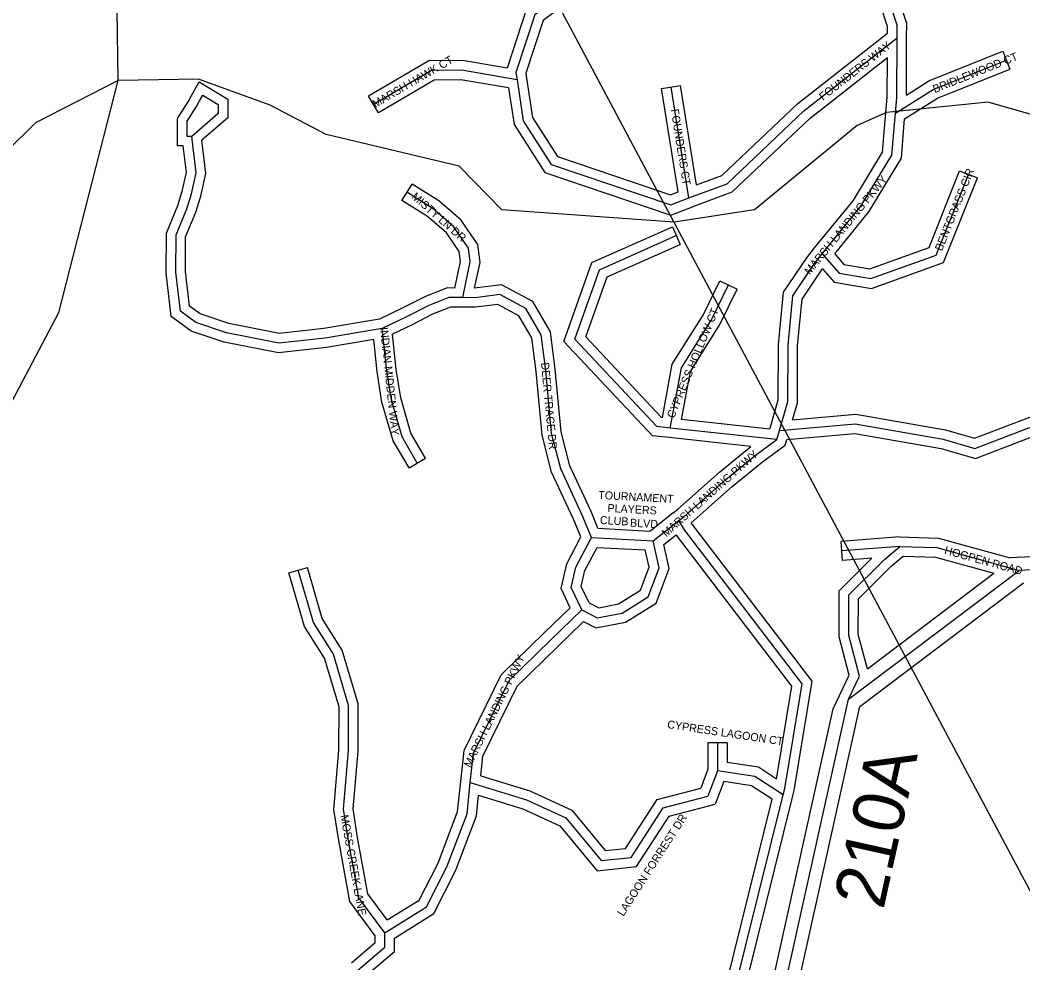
# Model space of a CAD drawing. Extents: x 418523 to 616617, y 1878279 to 2196743.
# Drawn here: x 528234 to 531367, y 2141488 to 2144434 of the extents above; entities that cross this region are included whole.
import ezdxf

# ---------------------------------------------------------------- set-up
doc = ezdxf.new("R2010")
doc.units = 0
for name, color, linetype in [('Level 1', 7, 'Continuous'), ('Level 22', 7, 'Continuous'), ('Level 23', 7, 'Continuous'), ('Level 28', 7, 'Continuous'), ('Level 31', 7, 'Continuous'), ('Level 32', 7, 'Continuous'), ('Level 34', 7, 'Continuous'), ('Level 5', 7, 'Continuous'), ('Level 7', 7, 'Continuous')]:
    doc.layers.add(name, color=color, linetype=linetype)

msp = doc.modelspace()

# ---------------------------------------------------------------- linework, layer by layer
at = {"layer": 'Level 1'}
msp.add_line((529421.87, 2145406.895), (531501.645, 2141501.797), dxfattribs=at)
at = {"layer": 'Level 22'}
for p in [(532609.005, 2142777.794), (530821.985, 2142312.632)]:
    msp.add_line(p, (531354.929, 2142714.836), dxfattribs=at)
msp.add_lwpolyline([(529905.885, 2139913.696), (530371.47, 2140279.026), (530821.985, 2142312.632)], dxfattribs=at)
at = {"layer": 'Level 23'}
for p, q in [((532574.433, 2142816.109), (531327.674, 2142753.517)), ((530881.04, 2142407.314), (531276.185, 2142705.522)), ((530857.85, 2142289.584), (531369.214, 2142675.501))]:
    msp.add_line(p, q, dxfattribs=at)
for points in [[(529881.192, 2139945.166), (530335.512, 2140301.656), (530774.18, 2142281.776)], [(529930.578, 2139882.227), (530407.426, 2140256.395), (530857.85, 2142289.585)]]:
    msp.add_lwpolyline(points, dxfattribs=at)
at = {"layer": 'Level 31'}
for p, q in [((530323.677, 2143878.213), (530268.035, 2144224.636)), ((530266.753, 2143856.591), (530323.677, 2143878.213)), ((530598.348, 2143123.701), (530265.271, 2143159.413)), ((530598.348, 2143123.701), (530606.34, 2143151.312)), ((530211.615, 2142807.191), (530292.375, 2142870.916)), ((530309.957, 2142841.033), (530292.375, 2142870.916)), ((530018.994, 2142817.684), (530211.615, 2142807.191)), ((530982.502, 2142789.228), (530801.165, 2142775.311)), ((530413.13, 2142175.857), (530412.825, 2142088.211)), ((530412.825, 2142088.211), (530383.178, 2142009.395)), ((530242.818, 2141973.152), (530383.178, 2142009.395))]:
    msp.add_line(p, q, dxfattribs=at)
for points in [[(530008.68, 2144567.406), (529988.764, 2144561.658), (529842.151, 2144450.521), (529783.095, 2144270.34), (529786.489, 2144247.779)], [(530973.797, 2144378.56), (530973.935, 2144418.201), (530926.124, 2144565.296)], [(530323.677, 2143878.213), (530442.582, 2143922.895), (530683.083, 2144150.451), (530973.797, 2144378.56)], [(530968.875, 2144142.91), (530973.15, 2144191.991), (530973.797, 2144378.56)], [(530968.875, 2144142.91), (531086.617, 2144217.056), (531315.274, 2144309.002)], [(529786.489, 2144247.779), (529613.525, 2144277.845), (529519.722, 2144276.721), (529338.069, 2144170.436)], [(529786.489, 2144247.779), (529805.935, 2144118.967), (529892.943, 2143983.008), (530266.753, 2143856.591)], [(528794.737, 2144181.627), (528804.433, 2144199.595), (528852.65, 2144170.33), (528852.551, 2144142.326), (528770.185, 2144070.608)], [(528770.185, 2144070.608), (528755.973, 2144070.659), (528756.139, 2144117.937), (528785.04, 2144163.659), (528794.737, 2144181.627)], [(530739.641, 2143703.285), (530861.12, 2143852.336), (530957.998, 2144011.657), (530968.875, 2144142.91)], [(530606.34, 2143151.312), (530843.288, 2143173.036), (531118.209, 2143124.801), (531217.28, 2143095.726), (531398.806, 2143165.289), (531568.596, 2143220.345), (531651.141, 2143436.451), (531623.099, 2143730.406), (531617.2, 2143760.248), (531694.53, 2144112.755)], [(529365.615, 2143470.61), (529187.383, 2143440.688), (529042.676, 2143424.469), (528878.876, 2143457.051), (528782.663, 2143489.396), (528734.78, 2143524.115), (528720.683, 2143646.363), (528721.093, 2143762.741), (528755.175, 2143844.45), (528769.553, 2143891.678), (528784.31, 2143956.726), (528770.185, 2144070.608)], [(530739.641, 2143703.285), (530792.49, 2143643.093), (530891.603, 2143626.383), (531096.513, 2143699.862), (531196.87, 2143951.911)], [(529616.719, 2143566.831), (529640.481, 2143678.397), (529634.948, 2143721.696), (529588.443, 2143789.505), (529524.208, 2143844.646), (529442.59, 2143896.214)], [(530265.271, 2143159.413), (530223.597, 2143163.923), (529967.149, 2143436.856), (530044.021, 2143654.071), (530284.105, 2143760.517)], [(530606.34, 2143151.312), (530632.556, 2143242.87), (530633.167, 2143418.891), (530647.915, 2143573.041), (530715.852, 2143673.91), (530739.641, 2143703.285)], [(530265.271, 2143159.413), (530300.036, 2143347.68), (530394.359, 2143497.552), (530447.165, 2143606.474)], [(529616.719, 2143566.831), (529573.451, 2143566.982), (529510.515, 2143542.11), (529443.123, 2143507.796), (529365.615, 2143470.61)], [(530018.994, 2142817.684), (529990.178, 2142886.885), (529923.095, 2143031.502), (529894.743, 2143142.526), (529876.166, 2143339.708), (529862.026, 2143450.681), (529814.307, 2143532.677), (529732.345, 2143576.243), (529655.25, 2143566.695), (529616.719, 2143566.831)], [(529474.995, 2143049.806), (529427.275, 2143131.801), (529393.887, 2143247.208), (529379.679, 2143338.542), (529365.615, 2143470.61)], [(530292.375, 2142870.916), (530308.209, 2142883.226), (530438.735, 2142999.149), (530535.339, 2143078.096), (530598.348, 2143123.701)], [(529989.147, 2142591.576), (529955.595, 2142661.158), (529970.346, 2142724.751), (530018.994, 2142817.684)], [(530618.179, 2142013.666), (530622.982, 2142032.926), (530676.865, 2142360.416), (530309.957, 2142841.033)], [(529989.147, 2142591.576), (530037.382, 2142566.313), (530114.498, 2142581.318), (530196.477, 2142632.311), (530230.585, 2142722.386), (530211.615, 2142807.191)], [(530821.985, 2142312.632), (530856.029, 2142384.524), (530822.672, 2142510.838), (530823.115, 2142638.49), (530934.356, 2142749.027), (530982.502, 2142789.228)], [(530982.502, 2142789.228), (531098.402, 2142785.916), (531354.929, 2142714.836)], [(529373.516, 2141582.331), (529292.098, 2141692.087), (529258.947, 2141875.501), (529244.745, 2141968.653), (529259.916, 2142151.534), (529260.414, 2142293.005), (529212.652, 2142452.831), (529150.463, 2142551.609), (529102.716, 2142715.435)], [(529640.47, 2142051.636), (529650.265, 2142143.251), (529761.92, 2142370.526), (529892.489, 2142497.721), (529989.147, 2142591.576)], [(530618.179, 2142013.666), (530529.625, 2142070.71), (530412.825, 2142088.211)], [(529373.516, 2141582.331), (529503.93, 2141663.701), (529567.218, 2141788.223), (529630.338, 2141954.568), (529640.47, 2142051.636)], [(529640.47, 2142051.636), (529815.89, 2141998.286), (529938.552, 2141941.122), (530049.263, 2141807.99), (530142.785, 2141817.481), (530242.818, 2141973.152)], [(530397.445, 2141026.67), (530409.264, 2141064.815), (530421.493, 2141220.793), (530618.179, 2142013.666)], [(529288.775, 2141465.523), (529373.36, 2141537.962), (529373.516, 2141582.331)]]:
    msp.add_lwpolyline(points, dxfattribs=at)
at = {"layer": 'Level 32'}
for p, q in [((531003.18, 2144199.966), (531003.797, 2144378.456)), ((531304.081, 2144336.837), (531326.466, 2144281.167)), ((530238.415, 2144219.878), (530297.657, 2144229.393)), ((530347.478, 2143919.206), (530297.657, 2144229.393)), ((529353.22, 2144144.542), (529322.918, 2144196.33)), ((530290.182, 2143897.582), (530238.415, 2144219.878)), ((531168.997, 2143963.009), (531224.742, 2143940.812)), ((529426.567, 2143870.851), (529458.615, 2143921.576)), ((530266.165, 2143888.46), (530290.182, 2143897.582)), ((530267.342, 2143824.721), (530334.33, 2143850.167)), ((530271.945, 2143787.943), (530296.265, 2143733.092)), ((530420.17, 2143619.562), (530474.16, 2143593.386)), ((530576.527, 2143156.212), (530300.651, 2143185.791)), ((530576.526, 2143156.212), (530577.522, 2143159.653)), ((530517.474, 2143102.198), (530262.073, 2143129.583)), ((530624.298, 2143105.447), (530629.466, 2143123.305)), ((529449.065, 2143034.716), (529500.924, 2143064.895)), ((530201.93, 2142837.763), (530273.791, 2142894.467)), ((530039.445, 2142846.614), (530201.93, 2142837.762)), ((530245.012, 2142795.326), (530283.96, 2142826.059)), ((530285.017, 2142824.262), (530283.96, 2142826.059)), ((530981.781, 2142819.261), (530798.87, 2142805.224)), ((530036.626, 2142786.677), (530187.299, 2142778.47)), ((530803.462, 2142745.398), (530798.87, 2142805.224)), ((530895.23, 2142752.441), (530803.462, 2142745.398)), ((529073.915, 2142707.041), (529131.519, 2142723.829)), ((530383.131, 2142175.961), (530382.845, 2142093.716)), ((530443.131, 2142175.753), (530383.131, 2142175.961)), ((530443.131, 2142175.753), (530442.916, 2142114.037)), ((530382.845, 2142093.716), (530360.587, 2142034.545)), ((530223.935, 2141999.261), (530360.587, 2142034.545)), ((530432.367, 2142054.946), (530405.77, 2141984.242)), ((530261.703, 2141947.043), (530405.77, 2141984.242))]:
    msp.add_line(p, q, dxfattribs=at)
for points in [[(529973.031, 2144587.378), (529816.561, 2144468.768), (529755.855, 2144283.555)], [(530016.798, 2144538.526), (530002.442, 2144534.381), (529867.741, 2144432.273), (529813.821, 2144267.761), (529816.155, 2144252.243)], [(530943.848, 2144393.192), (530943.917, 2144413.5), (530900.128, 2144548.222)], [(531003.797, 2144378.455), (531003.951, 2144422.904), (530964.025, 2144545.747)], [(530347.479, 2143919.206), (530426.361, 2143948.849), (530663.472, 2144173.196), (530943.848, 2144393.192)], [(531003.18, 2144199.966), (531072.917, 2144243.882), (531304.081, 2144336.837)], [(529755.855, 2144283.555), (529615.934, 2144307.876), (529511.424, 2144306.624), (529322.918, 2144196.33)], [(530334.23, 2143850.131), (530458.803, 2143896.941), (530702.694, 2144127.704), (530943.583, 2144316.717)], [(530938.988, 2144145.514), (530943.155, 2144193.348), (530943.584, 2144316.717)], [(530997.537, 2144125.504), (531100.317, 2144190.23), (531326.466, 2144281.167)], [(528768.335, 2144195.874), (528793.018, 2144241.616), (528882.71, 2144187.179), (528882.504, 2144128.627), (528801.922, 2144058.461)], [(529760.053, 2144221.923), (529611.115, 2144247.813), (529528.02, 2144246.817), (529353.22, 2144144.542)], [(529816.154, 2144252.257), (529834.646, 2144129.759), (529912.534, 2144008.052), (530266.165, 2143888.459)], [(528743.665, 2144040.701), (528725.867, 2144040.766), (528726.17, 2144126.673), (528759.13, 2144178.816), (528768.335, 2144195.875)], [(529760.054, 2144221.923), (529777.225, 2144108.175), (529873.352, 2143957.963), (530267.342, 2143824.722)], [(530716.386, 2143722.238), (530836.56, 2143869.689), (530928.685, 2144021.193), (530938.977, 2144145.388)], [(530629.466, 2143123.305), (530842.043, 2143142.795), (531111.371, 2143095.542), (531218.553, 2143064.086), (531408.808, 2143136.993), (531591.501, 2143196.234), (531681.674, 2143432.308), (531652.821, 2143734.75), (531647.845, 2143759.929), (531724.432, 2144109.054)], [(530778.933, 2143704.004), (530885.68, 2143834.984), (530987.311, 2144002.121), (530997.536, 2144125.504)], [(530647.246, 2143185.188), (530844.532, 2143203.276), (531125.045, 2143154.061), (531216.005, 2143127.366), (531388.805, 2143193.584), (531545.691, 2143244.456), (531620.609, 2143440.594), (531593.377, 2143726.062), (531586.557, 2143760.567), (531658.477, 2144088.415)], [(529339.157, 2143435.746), (529191.54, 2143410.966), (529041.391, 2143394.136), (528871.138, 2143428.002), (528768.761, 2143462.418), (528706.488, 2143507.571), (528690.676, 2143644.691), (528691.114, 2143768.798), (528726.91, 2143854.619), (528740.536, 2143899.376), (528753.891, 2143958.243), (528743.665, 2144040.701)], [(529356.464, 2143499.494), (529183.225, 2143470.411), (529043.961, 2143454.801), (528886.614, 2143486.101), (528796.565, 2143516.373), (528763.071, 2143540.658), (528750.689, 2143648.034), (528751.072, 2143756.683), (528783.439, 2143834.281), (528798.57, 2143883.98), (528814.73, 2143955.207), (528801.923, 2144058.461)], [(530778.933, 2143704.006), (530807.996, 2143670.903), (530888.857, 2143657.269), (531073.647, 2143723.535), (531168.997, 2143963.009)], [(529653.765, 2143596.741), (529670.887, 2143677.139), (529663.787, 2143732.687), (529610.963, 2143809.711), (529542.085, 2143868.838), (529458.615, 2143921.576)], [(530740.569, 2143656.758), (530776.985, 2143615.283), (530894.349, 2143595.496), (531119.379, 2143676.191), (531224.742, 2143940.812)], [(529592.454, 2143596.916), (529610.075, 2143679.656), (529606.108, 2143710.705), (529565.923, 2143769.299), (529506.331, 2143820.455), (529426.567, 2143870.851)], [(530262.044, 2143129.586), (530209.334, 2143135.291), (529932.769, 2143429.634), (530020.05, 2143676.261), (530271.945, 2143787.943)], [(530240.825, 2143192.234), (530237.86, 2143192.556), (530001.528, 2143444.079), (530067.992, 2143631.881), (530296.265, 2143733.092)], [(530577.498, 2143159.571), (530602.57, 2143247.132), (530603.172, 2143420.375), (530618.777, 2143583.482), (530691.707, 2143691.765), (530716.327, 2143722.166)], [(530647.246, 2143185.188), (530662.541, 2143238.607), (530663.163, 2143417.407), (530677.054, 2143562.601), (530739.997, 2143656.055), (530740.569, 2143656.759)], [(530039.445, 2142846.615), (530017.645, 2142898.967), (529951.478, 2143041.611), (529924.391, 2143147.676), (529905.989, 2143343.011), (529891.016, 2143460.511), (529835.936, 2143555.156), (529738.06, 2143607.181), (529653.765, 2143596.741)], [(530240.825, 2143192.233), (530271.58, 2143358.788), (530368.086, 2143512.131), (530420.17, 2143619.562)], [(529592.454, 2143596.916), (529567.789, 2143597.003), (529498.167, 2143569.488), (529429.826, 2143534.692), (529356.464, 2143499.493)], [(530300.651, 2143185.791), (530328.493, 2143336.571), (530420.631, 2143482.974), (530474.16, 2143593.386)], [(529616.614, 2143536.83), (529579.114, 2143536.961), (529522.862, 2143514.731), (529456.42, 2143480.901), (529397.69, 2143452.723)], [(529985.892, 2142819.136), (529962.712, 2142874.801), (529894.714, 2143021.394), (529865.095, 2143137.376), (529846.344, 2143336.404), (529833.036, 2143440.851), (529792.678, 2143510.199), (529726.63, 2143545.306), (529657.048, 2143536.687), (529616.614, 2143536.83)], [(529500.924, 2143064.895), (529455.066, 2143143.694), (529423.237, 2143253.708), (529409.435, 2143342.439), (529397.69, 2143452.723)], [(529449.065, 2143034.716), (529399.485, 2143119.91), (529364.536, 2143240.707), (529349.924, 2143334.646), (529339.158, 2143435.747)], [(530273.961, 2142894.601), (530289.02, 2142906.309), (530419.275, 2143021.99), (530517.036, 2143101.882), (530517.474, 2143102.198)], [(530330.803, 2142863.168), (530458.196, 2142976.309), (530553.641, 2143054.308), (530624.298, 2143105.446)], [(530647.287, 2142006.406), (530652.386, 2142026.85), (530708.57, 2142368.326), (530330.803, 2142863.168)], [(529952.73, 2142598.031), (529923.983, 2142657.645), (529941.988, 2142735.267), (529985.892, 2142819.136)], [(530597.475, 2142062.689), (530645.16, 2142352.506), (530285.016, 2142824.262)], [(530981.781, 2142819.261), (531102.901, 2142815.801), (531327.675, 2142753.517)], [(530011.86, 2142613.546), (529987.207, 2142664.671), (529998.705, 2142714.236), (530036.627, 2142786.677)], [(529994.467, 2142554.923), (530032.785, 2142534.855), (530125.652, 2142552.925), (530220.94, 2142612.196), (530261.825, 2142720.165), (530245.012, 2142795.326)], [(530011.86, 2142613.546), (530041.98, 2142597.771), (530103.344, 2142609.711), (530172.015, 2142652.426), (530199.347, 2142724.606), (530187.299, 2142778.469)], [(530774.18, 2142281.776), (530824.225, 2142387.459), (530792.659, 2142506.996), (530793.158, 2142651.016), (530895.23, 2142752.441)], [(530881.04, 2142407.314), (530852.686, 2142514.681), (530853.073, 2142625.964), (530954.581, 2142726.831), (530993.007, 2142758.915)], [(530993.007, 2142758.915), (531093.902, 2142756.032), (531276.185, 2142705.522)], [(529381.12, 2141622.436), (529320.372, 2141704.326), (529288.542, 2141880.43), (529274.935, 2141969.688), (529289.913, 2142150.239), (529290.43, 2142297.34), (529240.223, 2142465.347), (529178.09, 2142564.036), (529131.519, 2142723.829)], [(529343.482, 2141572.465), (529263.823, 2141679.847), (529229.351, 2141870.571), (529214.555, 2141967.619), (529229.92, 2142152.829), (529230.397, 2142288.671), (529185.081, 2142440.315), (529122.836, 2142539.181), (529073.915, 2142707.041)], [(529610.639, 2142054.826), (529620.999, 2142151.717), (529737.276, 2142388.401), (529871.572, 2142519.227), (529952.73, 2142598.03)], [(529672.939, 2142073.118), (529679.531, 2142134.784), (529786.563, 2142352.649), (529913.405, 2142476.213), (529994.467, 2142554.924)], [(530597.475, 2142062.689), (530540.45, 2142099.423), (530442.916, 2142114.036)], [(529672.939, 2142073.119), (529826.643, 2142026.373), (529957.319, 2141965.475), (530062.12, 2141839.45), (530125.366, 2141845.869), (530223.935, 2141999.261)], [(529381.12, 2141622.436), (529480.967, 2141684.736), (529539.741, 2141800.376), (529600.905, 2141961.564), (529610.631, 2142054.751)], [(530583.895, 2142000.064), (530518.802, 2142041.996), (530432.368, 2142054.946)], [(529403.46, 2141565.651), (529526.892, 2141642.667), (529594.695, 2141776.07), (529659.77, 2141947.573), (529666.533, 2142012.352)], [(529666.533, 2142012.352), (529805.135, 2141970.2), (529919.785, 2141916.77), (530036.406, 2141776.53), (530160.205, 2141789.095), (530261.703, 2141947.043)], [(530376.185, 2141059.421), (530379.616, 2141070.497), (530391.779, 2141225.611), (530583.895, 2142000.064)], [(530426.571, 2141019.302), (530438.911, 2141059.132), (530451.208, 2141215.976), (530647.296, 2142006.443)], [(529269.261, 2141488.31), (529343.408, 2141551.81), (529343.482, 2141572.465)], [(529322.99, 2141455.324), (529403.313, 2141524.115), (529403.459, 2141565.651)]]:
    msp.add_lwpolyline(points, dxfattribs=at)
at = {"layer": 'Level 5'}
for points in [[(528540.613, 2144245.313), (528281.77, 2144112.776), (528189.771, 2144021.374), (527964.925, 2144088.813), (527731.402, 2144064.561), (527423.325, 2144173.95), (527082.284, 2144408.482), (526750.17, 2144818.04), (526417.698, 2145119.234), (526250.875, 2145086.441), (526209.025, 2145036.55)], [(531625.958, 2144072.341), (531258.053, 2144178.087), (530941.178, 2144145.794), (530849.347, 2144104.401), (530528.114, 2143841.211), (530277.939, 2143802.701), (529739.352, 2143841.489), (529605.838, 2143977.848), (529190.328, 2144076.485), (529015.553, 2144168.746), (528791.855, 2144248.985), (528540.613, 2144245.313)]]:
    msp.add_lwpolyline(points, dxfattribs=at)
at = {"layer": 'Level 7'}
for points in [[(528540.613, 2144245.313), (528533.714, 2144687.174), (528393.463, 2145129.453), (528102.741, 2145455.529)], [(528078.069, 2142996.356), (528354.864, 2143520.673), (528540.613, 2144245.313)]]:
    msp.add_lwpolyline(points, dxfattribs=at)

# ---------------------------------------------------------------- texts
at = {"layer": 'Level 28'}
msp.add_text('210A', height=160, rotation=77.5075, dxfattribs=at).set_placement((530930.791, 2141651.922))
at = {"layer": 'Level 34'}
for s, height, rotation, p in [('FOUNDERS WAY', 25, 38.118578, (530742.49, 2144181.181)), ('MARSH HAWK CT', 25, 30.330614, (529344.09, 2144159.211)), ('BRIDLEWOOD CT', 25, 21.905053, (531091.642, 2144205.606)), ('FOUNDERS CT', 24.99916, 279.123636, (530266.66, 2144154.388)), ('MARSH LANDING PKWY', 25, 50.818603, (530701.125, 2143636.246)), ('BENTGRASS CIR', 25, 68.288103, (531114.26, 2143710.654)), ('MISTY LN DR', 25, 318.667181, (529454.976, 2143879.195)), ('CYPRESS HOLLOW CT', 24.99916, 67.508383, (530276.74, 2143187.859)), ('INDIAN MIDDEN WAY', 25, 276.077758, (529358.369, 2143473.315)), ('DEER TRACE DR', 24.99916, 275.380811, (529861.402, 2143363.174)), ('MARSH LANDING PKWY', 25, 41.607919, (530252.836, 2142817.336)), ('TOURNAMENT', 25, 356.8812, (530039.735, 2142938.196)), ('PLAYERS', 25, 356.8812, (530068.56, 2142897.515)), ('CLUB', 25, 356.8812, (530044.96, 2142859.743)), ('BLVD', 25, 356.8812, (530139.06, 2142851.421)), ('HOGPEN ROAD', 25, 344.512058, (531119.977, 2142766.968)), ('MARSH LANDING PKWY', 25, 63.834994, (529641.271, 2142096.605)), ('CYPRESS LAGOON CT', 25, 351.477989, (530254.7, 2142222.161)), ('MOSS CREEK LANE', 25, 280.244244, (529234.715, 2141948.712)), ('LAGOON FORREST DR', 25, 57.274383, (530118.839, 2141632.011))]:
    msp.add_text(s, height=height, rotation=rotation, dxfattribs=at).set_placement(p)

doc.saveas('drawing.dxf')
